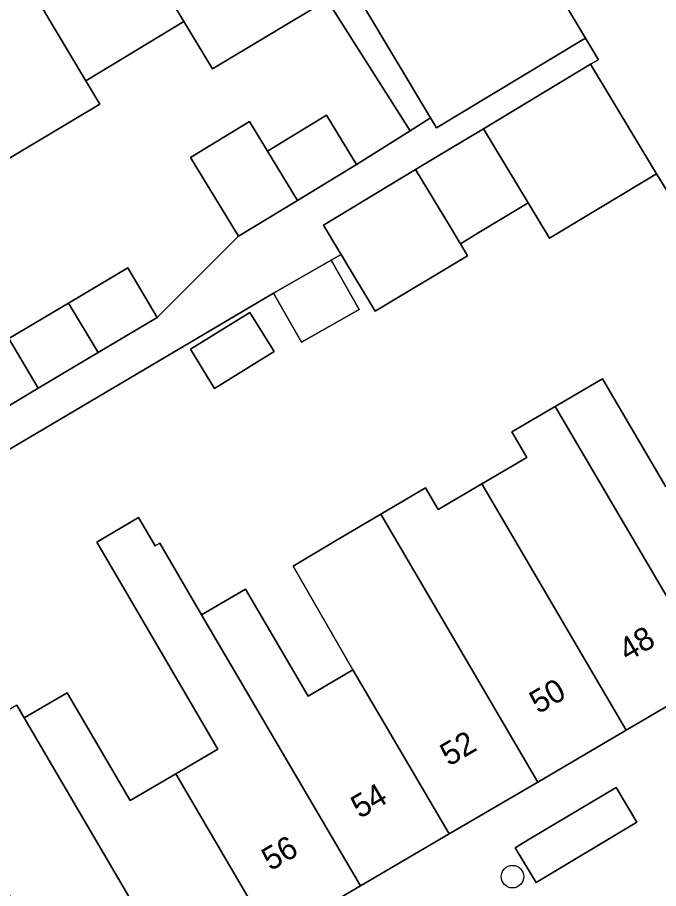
# Model space of a CAD drawing. Extents: x 161771 to 163125, y 382475 to 383179.
# Drawn here: x 162296.6 to 162324.43, y 382858.33 to 382896.16 of the extents above; entities that cross this region are included whole.
import ezdxf

# ---------------------------------------------------------------- set-up
doc = ezdxf.new("R2010")
doc.units = 0
for name, color, linetype in [('IMGEO_Boom', 7, 'Continuous'), ('IMGEO_Erf', 7, 'Continuous'), ('IMGEO_Pand', 7, 'Continuous'), ('IMGEO_Pand_nummerreeks', 7, 'Continuous'), ('IMGEO_Parkeervlak_open', 7, 'Continuous'), ('IMGEO_Voetpad_open', 7, 'Continuous'), ('IMGEO_Woonerf_open', 7, 'Continuous')]:
    doc.layers.add(name, color=color, linetype=linetype)

msp = doc.modelspace()

# ---------------------------------------------------------------- linework, layer by layer
at = {"layer": 'IMGEO_Boom'}
msp.add_circle((162318.088, 382858.852), 0.489, dxfattribs=at)
at = {"layer": 'IMGEO_Erf'}
for points in [[(162293.397, 382877.595), (162297.503, 382880.065), (162296.225, 382882.214), (162298.818, 382883.756), (162301.386, 382885.283), (162302.664, 382883.134), (162306.196, 382886.659), (162304.114, 382890.081), (162306.67, 382891.636), (162307.451, 382890.353), (162310.02, 382891.916), (162311.321, 382889.778), (162313.652, 382891.241), (162310.036, 382896.928), (162305.058, 382893.926), (162303.819, 382895.981), (162299.56, 382893.413), (162300.168, 382892.396), (162295.482, 382889.595)], [(162327.846, 382883.731), (162324.342, 382889.373), (162319.688, 382886.569), (162318.764, 382888.103), (162318.361, 382887.861), (162316.625, 382886.815), (162315.824, 382886.333), (162316.135, 382885.815), (162312.129, 382883.402), (162310.968, 382885.329), (162310.647, 382885.862), (162310.213, 382885.615), (162311.431, 382883.482), (162308.933, 382882.056), (162307.715, 382884.189), (162291.445, 382874.578)], [(162296.563, 382866.294), (162296.887, 382865.741), (162298.757, 382866.836), (162301.494, 382862.164), (162303.471, 382863.322), (162305.301, 382864.394), (162301.124, 382871.526), (162300.037, 382873.382), (162301.853, 382874.446), (162302.573, 382873.217), (162302.772, 382873.333), (162304.593, 382870.224), (162306.491, 382871.335), (162309.214, 382866.685), (162311.162, 382867.826), (162308.567, 382872.327), (162310.408, 382873.438), (162312.368, 382874.586), (162314.317, 382875.728), (162314.863, 382874.796), (162316.759, 382875.908), (162318.715, 382877.055), (162318.065, 382878.165), (162319.943, 382879.265), (162321.996, 382880.467), (162324.742, 382875.779)]]:
    msp.add_lwpolyline(points, dxfattribs=at)
msp.add_lwpolyline([(162305.157, 382880.053), (162304.106, 382881.748), (162306.688, 382883.35), (162307.739, 382881.654)], close=True, dxfattribs=at)
at = {"layer": 'IMGEO_Pand'}
for points in [[(162299.213, 382903.621), (162303.819, 382895.981), (162305.058, 382893.926), (162310.036, 382896.928), (162304.229, 382906.634), (162299.323, 382903.687)], [(162299.213, 382903.621), (162294.978, 382901.077), (162299.56, 382893.413), (162303.819, 382895.981)], [(162319.458, 382898.268), (162319.055, 382898.027), (162318.016, 382899.754), (162318.053, 382899.776), (162318.419, 382899.996), (162318.342, 382900.125), (162317.939, 382899.883), (162316.902, 382901.601), (162317.305, 382901.843), (162316.388, 382903.376), (162309.876, 382899.571), (162314.534, 382891.795), (162314.792, 382891.364), (162321.008, 382895.108), (162321.256, 382895.257)], [(162294.978, 382901.077), (162294.711, 382900.917), (162290.1, 382898.147), (162295.356, 382889.521), (162295.482, 382889.595), (162300.168, 382892.396), (162299.56, 382893.413)], [(162316.823, 382891.326), (162318.764, 382888.103), (162319.688, 382886.569), (162324.342, 382889.373), (162321.477, 382894.129)], [(162307.451, 382890.353), (162308.752, 382888.215), (162311.321, 382889.778), (162310.02, 382891.916)], [(162307.451, 382890.353), (162306.67, 382891.636), (162304.114, 382890.081), (162306.196, 382886.659), (162308.752, 382888.215)], [(162315.32, 382890.421), (162313.883, 382889.555), (162315.437, 382886.975), (162315.772, 382886.418), (162315.824, 382886.333), (162316.625, 382886.815), (162318.361, 382887.861), (162318.764, 382888.103), (162316.823, 382891.326)], [(162315.824, 382886.333), (162315.772, 382886.418), (162315.437, 382886.975), (162313.883, 382889.555), (162309.876, 382887.141), (162310.506, 382886.096), (162310.647, 382885.862), (162310.968, 382885.329), (162312.129, 382883.402), (162316.135, 382885.815)], [(162310.213, 382885.615), (162307.715, 382884.189), (162308.933, 382882.056), (162311.431, 382883.482)], [(162301.386, 382885.283), (162298.818, 382883.756), (162300.1, 382881.609), (162302.664, 382883.134)], [(162298.818, 382883.756), (162296.225, 382882.214), (162297.503, 382880.065), (162300.1, 382881.609)], [(162305.157, 382880.053), (162307.739, 382881.654), (162306.688, 382883.35), (162304.106, 382881.748)], [(162326.547, 382876.836), (162324.742, 382875.779), (162321.996, 382880.467), (162319.943, 382879.265), (162326.87, 382867.467), (162330.715, 382869.722)], [(162319.943, 382879.265), (162318.065, 382878.165), (162318.715, 382877.055), (162316.759, 382875.908), (162318.826, 382872.38), (162323.026, 382865.213), (162326.87, 382867.467)], [(162318.826, 382872.38), (162316.759, 382875.908), (162314.863, 382874.796), (162314.317, 382875.728), (162312.368, 382874.586), (162319.181, 382862.958), (162323.026, 382865.213)], [(162304.593, 382870.224), (162302.772, 382873.333), (162302.573, 382873.217), (162301.853, 382874.446), (162300.037, 382873.382), (162301.124, 382871.526), (162305.301, 382864.394), (162303.471, 382863.322), (162307.646, 382856.195), (162311.491, 382858.449)], [(162312.368, 382874.586), (162310.408, 382873.438), (162308.567, 382872.327), (162311.162, 382867.826), (162315.336, 382860.704), (162319.181, 382862.958)], [(162311.162, 382867.826), (162309.214, 382866.685), (162306.491, 382871.335), (162304.593, 382870.224), (162311.491, 382858.449), (162315.336, 382860.704)], [(162307.646, 382856.195), (162303.471, 382863.322), (162301.494, 382862.164), (162298.757, 382866.836), (162296.887, 382865.741), (162303.801, 382853.94)], [(162299.957, 382851.686), (162303.801, 382853.94), (162296.887, 382865.741), (162296.563, 382866.294), (162294.535, 382865.106), (162294.859, 382864.553), (162295.9, 382862.777), (162294.083, 382861.712), (162295.776, 382858.822)]]:
    msp.add_lwpolyline(points, close=True, dxfattribs=at)
at = {"layer": 'IMGEO_Parkeervlak_open'}
msp.add_lwpolyline([(162318.841, 382860.487), (162318.208, 382860.108), (162319.111, 382858.598), (162323.486, 382861.213), (162322.582, 382862.723)], close=True, dxfattribs=at)
at = {"layer": 'IMGEO_Voetpad_open'}
msp.add_lwpolyline([(162309.876, 382899.571), (162304.955, 382907.787), (162304.919, 382907.846), (162303.877, 382907.217), (162304.229, 382906.634), (162310.036, 382896.928), (162313.652, 382891.241), (162314.534, 382891.795)], close=True, dxfattribs=at)
for points in [[(162319.458, 382898.268), (162321.256, 382895.257), (162321.819, 382894.324), (162321.477, 382894.129), (162324.342, 382889.373), (162327.846, 382883.731), (162334.753, 382872.09), (162340.467, 382875.088), (162341.158, 382875.854), (162340.269, 382876.989), (162338.126, 382875.73), (162328.48, 382892.052), (162330.45, 382893.21), (162329.048, 382895.587), (162327.107, 382898.845)], [(162291.445, 382874.578), (162307.715, 382884.189), (162310.213, 382885.615), (162310.647, 382885.862), (162310.506, 382886.096), (162309.876, 382887.141), (162313.883, 382889.555), (162315.32, 382890.421), (162316.823, 382891.326), (162321.477, 382894.129), (162321.819, 382894.324), (162321.256, 382895.257), (162321.008, 382895.108), (162314.792, 382891.364), (162314.534, 382891.795), (162313.652, 382891.241), (162311.321, 382889.778), (162308.752, 382888.215), (162306.196, 382886.659), (162302.664, 382883.134), (162300.1, 382881.609), (162297.503, 382880.065), (162293.397, 382877.595)]]:
    msp.add_lwpolyline(points, dxfattribs=at)
at = {"layer": 'IMGEO_Woonerf_open'}
msp.add_lwpolyline([(162326.491, 382855.634), (162331.169, 382858.38), (162333.762, 382860.02), (162339.695, 382863.55), (162337.922, 382866.562), (162337.996, 382866.606), (162334.753, 382872.09), (162330.715, 382869.722), (162326.87, 382867.467), (162323.026, 382865.213), (162319.181, 382862.958), (162315.336, 382860.704), (162311.491, 382858.449), (162307.646, 382856.195)], dxfattribs=at)
msp.add_lwpolyline([(162318.208, 382860.108), (162318.841, 382860.487), (162322.582, 382862.723), (162323.486, 382861.213), (162319.111, 382858.598)], close=True, dxfattribs=at)

# ---------------------------------------------------------------- texts
at = {"layer": 'IMGEO_Pand_nummerreeks'}
for s, p in [('48', (162323.082, 382868.167)), ('50', (162319.207, 382865.895)), ('52', (162315.327, 382863.62)), ('54', (162311.456, 382861.349)), ('56', (162307.581, 382859.077))]:
    msp.add_text(s, height=1, rotation=30.3897, dxfattribs=at).set_placement(p)

doc.saveas('drawing.dxf')
